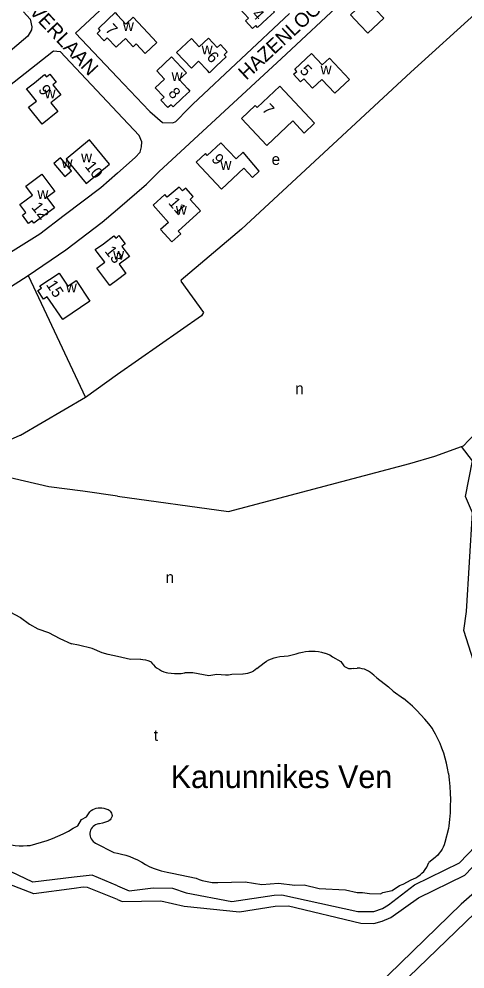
# Model space of a CAD drawing. Extents: x 162667 to 164645, y 379003 to 382150.
# Drawn here: x 163315.3 to 163472.3, y 380520.8 to 380855.2 of the extents above; entities that cross this region are included whole.
import ezdxf

# ---------------------------------------------------------------- set-up
doc = ezdxf.new("R2010")
doc.units = 0
for name, color, linetype in [('BLT_Basislijn', 7, 'Continuous'), ('BLT_Bebouwing', 7, 'Continuous'), ('BLT_Centroide', 7, 'Continuous'), ('BLT_Huisnummer', 7, 'Continuous'), ('BLT_Huisnummer_zonder_bebouwing', 7, 'Continuous'), ('BLT_Plantopo', 7, 'Continuous'), ('BLT_Straatnaam', 7, 'Continuous'), ('BLT_Vlakafsluiter', 7, 'Continuous'), ('BLT_Waternaam_spoorwegen', 7, 'Continuous')]:
    doc.layers.add(name, color=color, linetype=linetype)

msp = doc.modelspace()

# ---------------------------------------------------------------- linework, layer by layer
at = {"layer": 'BLT_Basislijn'}
for p, q in [((163350, 380864.07), (163335.18, 380850.2)), ((163350, 380834.62), (163335.18, 380850.2)), ((163398.99, 380626.64), (163401.59, 380628.63)), ((163432.88, 380626.55), (163434.27, 380626.72)), ((163466.41, 380570.27), (163465.11, 380565.42)), ((163342.26, 380565.17), (163348.72, 380561.84)), ((163348.72, 380561.84), (163350, 380561.62)), ((163461.73, 380560.12), (163459.57, 380558.3)), ((163369.23, 380554.58), (163377.64, 380552.84)), ((163385.35, 380551.28), (163394.97, 380551.54))]:
    msp.add_line(p, q, dxfattribs=at)
for points in [[(163350, 380788.32), (163360.21, 380797.03), (163364.58, 380801.42), (163407.73, 380841.29), (163452.95, 380883.66)], [(163316.97, 380857.73), (163319.27, 380855.1), (163319.9, 380852.44), (163319.79, 380851.39), (163318.47, 380849.12), (163306, 380838.76), (163300, 380835.09), (163290.93, 380828.25), (163274.52, 380817), (163266.96, 380812.7), (163247.68, 380802.87), (163237.79, 380799.15), (163223.84, 380794.79), (163214.81, 380792.52), (163189.26, 380787.99), (163120.29, 380780.66), (163106.85, 380779.26)], [(163476.99, 380858.05), (163453.23, 380836.51), (163393.67, 380781.19), (163372.38, 380763.25), (163372.32, 380762.87), (163380.22, 380751.88), (163379.53, 380750.7), (163350, 380730.09)], [(163374.92, 380823.57), (163376.53, 380825.21), (163410.48, 380857.11)], [(163309.76, 380830.07), (163327.51, 380843.94), (163329.78, 380843.71), (163350, 380822.33)], [(163361.41, 380822.68), (163361.16, 380822.9), (163350, 380834.62)], [(163361.41, 380822.68), (163365.85, 380818.81), (163369.48, 380818.62), (163370.57, 380819.11), (163374.92, 380823.57)], [(163350, 380800.95), (163356.24, 380806.46), (163357.98, 380808.34), (163358.5, 380810.18), (163358.59, 380811.97), (163357.66, 380814.23), (163350, 380822.33)], [(163350, 380800.95), (163344.12, 380795.75), (163331.24, 380785.98)], [(163318.6, 380764.96), (163331.78, 380773.96), (163344.55, 380783.66), (163350, 380788.32)], [(163331.24, 380785.98), (163322.71, 380779.5), (163300, 380765.38), (163276.75, 380752.34), (163240.51, 380738.28), (163227.71, 380734.23), (163217.72, 380731.45), (163195.56, 380726.76), (163175.34, 380723.56), (163137, 380719.89), (163136.43, 380719.86)], [(163116.28, 380665.57), (163112.77, 380707.3), (163114.27, 380709.01), (163147.61, 380711.21), (163185.6, 380714.88), (163208.39, 380718.9), (163230.08, 380724.48), (163246.33, 380729.8), (163260.42, 380735.06), (163271.22, 380739.44), (163282.17, 380744.37), (163282.98, 380744.48), (163295.56, 380751.32), (163300, 380754.05), (163310.75, 380759.91), (163318.6, 380764.96)], [(163471.08, 380704.78), (163471.73, 380705.01), (163473.49, 380706.8), (163495.57, 380729.86), (163497.7, 380732.5), (163497.7, 380733.94), (163498.73, 380735.38)], [(163350, 380730.09), (163338.76, 380722.04)], [(163338.76, 380722.04), (163315.86, 380708.61), (163315.6, 380708.61), (163270.98, 380688.76), (163215.44, 380670.68), (163189.52, 380666.35), (163189.4, 380665.27), (163190.4, 380654.55)], [(163350, 380550.07), (163354.16, 380548.33), (163362.54, 380549.45), (163369.36, 380549.29), (163374.13, 380547.66), (163390.23, 380544.59), (163405.07, 380546.82), (163407.85, 380546.9), (163434.55, 380541.09), (163440.19, 380541.09), (163443.23, 380542.09), (163445.38, 380543.39), (163454.46, 380550.52), (163470.38, 380558.16), (163492.8, 380581.71), (163492.6, 380583.06), (163487.12, 380592.11), (163471.8, 380640), (163472.77, 380646.68), (163474.89, 380681.45), (163472.48, 380687.1), (163474.87, 380699.68), (163471.08, 380704.78)], [(163350, 380687.29), (163389.11, 380681.92), (163452.87, 380698.81), (163461.7, 380701.34), (163471.08, 380704.78)], [(163337.81, 380688.96), (163325.86, 380690.6), (163305.09, 380695.32), (163300, 380691.92), (163298.34, 380690.69), (163277.61, 380687.22), (163273.78, 380684.45), (163262.57, 380670.81), (163250.14, 380658.76), (163248.22, 380657.17), (163245.33, 380655.39), (163241.42, 380653.81), (163237.29, 380652.8), (163230.63, 380652.8), (163216.29, 380655.6), (163208.55, 380655.35), (163199.05, 380653.68), (163190.4, 380654.55)], [(163350, 380687.29), (163337.81, 380688.96)], [(163293.24, 380656.03), (163297.66, 380653), (163306.77, 380649.87), (163310.32, 380647.45), (163315.87, 380644.5), (163318.99, 380642.16), (163322.02, 380640.51), (163325.75, 380639.3), (163329.73, 380637.21), (163333.84, 380635.33)], [(163336.25, 380634.77), (163333.84, 380635.33)], [(163350, 380630.8), (163346.69, 380631.5), (163344.63, 380632.16), (163341.06, 380633.66), (163336.25, 380634.77)], [(163412.86, 380631.75), (163413.94, 380632.1), (163415.04, 380632.37), (163416.16, 380632.57), (163417.29, 380632.68), (163418.43, 380632.72), (163419.56, 380632.67), (163420.69, 380632.55), (163421.81, 380632.35), (163422.91, 380632.06), (163423.09, 380632.01)], [(163358.05, 380629.93), (163354.61, 380629.83), (163350, 380630.8)], [(163358.05, 380629.93), (163358.95, 380629.83), (163359.84, 380629.66), (163360.71, 380629.4), (163361.56, 380629.08), (163361.77, 380628.98)], [(163401.59, 380628.63), (163402.43, 380629.17), (163403.3, 380629.64), (163404.21, 380630.04), (163405.15, 380630.37), (163406.11, 380630.62), (163407.14, 380630.8)], [(163407.14, 380630.8), (163408.6, 380630.92), (163410.05, 380631.12), (163411.48, 380631.4), (163412.86, 380631.75)], [(163423.09, 380632.01), (163424.65, 380631.4), (163425.69, 380630.71), (163428.55, 380629.05), (163429.67, 380627.59)], [(163361.77, 380628.98), (163362.33, 380628.3), (163362.64, 380627.85)], [(163362.64, 380627.85), (163363.29, 380627.24), (163363.99, 380626.69), (163364.73, 380626.21), (163365.52, 380625.8), (163366.34, 380625.46), (163367.18, 380625.19), (163367.67, 380625.07)], [(163398.99, 380626.64), (163398.43, 380626.14), (163397.81, 380625.71), (163397.15, 380625.35), (163396.46, 380625.06), (163395.74, 380624.84), (163395.01, 380624.7), (163394.26, 380624.64), (163394.05, 380624.64)], [(163432.88, 380626.55), (163432.38, 380626.47), (163431.88, 380626.47), (163431.38, 380626.54), (163430.89, 380626.7), (163430.44, 380626.93), (163430.04, 380627.22), (163429.67, 380627.59)], [(163440.16, 380624.21), (163439.59, 380624.76), (163438.97, 380625.25), (163438.3, 380625.68), (163437.59, 380626.04), (163436.85, 380626.33), (163436.08, 380626.54), (163435.29, 380626.67), (163434.5, 380626.72), (163434.27, 380626.72)], [(163367.67, 380625.07), (163368.85, 380624.91), (163370.04, 380624.83), (163371.24, 380624.82), (163372.43, 380624.9), (163373.61, 380625.05), (163373.74, 380625.07)], [(163394.05, 380624.64), (163390.2, 380624.47), (163389.08, 380624.29), (163388.04, 380624.29), (163385, 380624.47), (163382.14, 380624.03), (163376.47, 380625.07), (163373.74, 380625.07)], [(163440.16, 380624.21), (163441.2, 380623.34), (163445.36, 380620.13), (163447.01, 380618.66), (163450.57, 380616.04)], [(163460.78, 380605.48), (163459.5, 380607.15), (163458.15, 380608.77), (163456.75, 380610.34), (163455.29, 380611.85), (163453.77, 380613.31), (163452.19, 380614.71), (163450.57, 380616.04)], [(163466.41, 380589.7), (163466.12, 380591.5), (163465.74, 380593.29), (163465.29, 380595.06), (163464.76, 380596.8), (163464.15, 380598.53), (163463.48, 380600.22), (163462.72, 380601.89), (163461.9, 380603.52), (163461, 380605.11), (163460.78, 380605.48)], [(163334.72, 380553.11), (163320.16, 380551.45), (163307.28, 380557.55), (163305.1, 380558.88), (163300, 380562.84), (163297.94, 380564.21), (163288.54, 380573.13), (163284.56, 380575.04), (163279.04, 380576.24), (163272.77, 380576.16), (163254.76, 380572.01), (163245.21, 380573.08), (163230.54, 380572.26), (163206, 380566.17), (163203.03, 380566.34), (163201.9, 380567.65), (163201.02, 380572.1), (163197.65, 380574.4), (163196.24, 380592.59)], [(163466.41, 380589.7), (163466.71, 380587.39), (163466.92, 380585.09), (163467.06, 380582.77), (163467.12, 380580.45), (163467.09, 380578.13), (163466.99, 380575.81), (163466.8, 380573.5), (163466.54, 380571.2), (163466.41, 380570.27)], [(163334.4, 380570.36), (163336.1, 380571.22), (163337.38, 380573.46), (163339.09, 380574.45), (163340.25, 380576.17)], [(163340.25, 380576.17), (163340.76, 380576.59), (163341.32, 380576.93), (163341.92, 380577.21), (163342.55, 380577.41), (163343.19, 380577.53), (163343.85, 380577.57), (163344.51, 380577.54), (163345.16, 380577.42), (163345.85, 380577.21)], [(163345.85, 380577.21), (163346.28, 380577.12), (163346.7, 380576.97), (163347.08, 380576.73), (163347.42, 380576.44), (163347.69, 380576.09), (163347.9, 380575.7), (163348.04, 380575.27), (163348.1, 380574.83), (163348.1, 380574.6)], [(163350, 380545.3), (163351.7, 380544.62), (163365.24, 380544.87), (163373.43, 380542.91), (163392.97, 380540.93), (163405.46, 380543), (163410.14, 380543.03), (163435.57, 380537.02), (163440.19, 380536.86), (163443.09, 380537.66), (163446.18, 380538.93), (163455.85, 380545.87), (163472.21, 380553.84), (163494.74, 380577.45), (163495.06, 380577.41), (163495.42, 380576.47), (163495.26, 380574.14), (163494.2, 380572.29), (163476.51, 380548.65), (163470.94, 380543.65), (163436.84, 380510.41), (163350, 380439.86)], [(163346.8, 380572.87), (163345.79, 380572.49), (163344.76, 380572.2), (163343.71, 380571.98), (163343.33, 380571.92)], [(163348.1, 380574.6), (163347.93, 380574.14), (163347.68, 380573.72), (163347.37, 380573.34), (163347, 380573.01), (163346.8, 380572.87)], [(163334.79, 380549.19), (163320.6, 380547.31), (163304.35, 380553.49), (163300, 380557.3), (163297.21, 380559.33), (163287.04, 380568.67), (163282.96, 380570.67), (163276.02, 380572.1), (163269.1, 380571.69), (163253.58, 380567.87), (163245.13, 380568.27), (163229.01, 380567.07), (163227.19, 380566.68), (163208.45, 380561.85), (163207.02, 380561.02), (163204.63, 380558.84), (163202.88, 380555.36), (163202.59, 380554.19), (163206.63, 380532.65), (163206.87, 380502.27)], [(163319.28, 380564.37), (163321.28, 380564.86), (163323.26, 380565.44), (163325.21, 380566.08), (163327.14, 380566.8), (163329.04, 380567.6), (163330.9, 380568.47), (163332.73, 380569.41), (163334.4, 380570.36)], [(163343.33, 380571.92), (163342.81, 380571.8), (163342.31, 380571.61), (163341.85, 380571.35), (163341.43, 380571.02), (163341.06, 380570.63), (163340.75, 380570.19), (163340.52, 380569.71), (163340.36, 380569.2), (163340.27, 380568.67), (163340.27, 380568.14), (163340.35, 380567.61), (163340.5, 380567.09), (163340.73, 380566.61), (163341.03, 380566.17), (163341.39, 380565.77), (163341.8, 380565.44), (163342.26, 380565.17)], [(163304.37, 380567.15), (163305.67, 380566.52), (163306.99, 380565.96), (163308.34, 380565.48), (163309.72, 380565.07), (163311.12, 380564.74), (163312.54, 380564.49), (163313.97, 380564.32), (163315.4, 380564.22), (163316.84, 380564.21), (163318.27, 380564.28), (163319.28, 380564.37)], [(163465.11, 380565.42), (163464.88, 380564.59), (163464.58, 380563.78), (163464.2, 380563.01), (163463.75, 380562.27), (163463.23, 380561.58), (163462.65, 380560.94), (163462.02, 380560.36), (163461.73, 380560.12)], [(163350, 380561.62), (163351.45, 380561.29), (163352.89, 380560.89), (163354.3, 380560.4), (163355.68, 380559.85), (163357.03, 380559.22), (163358.35, 380558.52), (163358.57, 380558.39)], [(163358.57, 380558.39), (163359.86, 380557.64), (163361.18, 380556.96), (163362.54, 380556.35), (163363.94, 380555.81), (163365.33, 380555.36)], [(163453.31, 380552.24), (163454.15, 380552.56), (163454.95, 380552.96), (163455.72, 380553.43), (163456.45, 380553.96), (163457.12, 380554.56), (163457.74, 380555.21), (163458.29, 380555.92), (163458.79, 380556.67), (163459.21, 380557.47), (163459.57, 380558.3)], [(163350, 380550.07), (163341.03, 380553.83), (163334.72, 380553.11)], [(163365.33, 380555.36), (163367.43, 380554.9), (163369.23, 380554.58)], [(163377.64, 380552.84), (163378.71, 380552.39), (163379.82, 380552.01), (163380.95, 380551.71), (163382.1, 380551.49), (163383.26, 380551.34), (163384.43, 380551.28), (163385.35, 380551.28)], [(163350, 380545.3), (163339.4, 380549.53), (163337.97, 380549.61), (163334.79, 380549.19)], [(163394.97, 380551.54), (163400.79, 380550.59), (163406.66, 380551.07), (163412.4, 380550.33), (163415.66, 380550.48), (163420.98, 380549.2), (163430.25, 380548.68), (163434.33, 380547.73), (163436.15, 380547.81), (163438.66, 380547.38), (163442.49, 380547.3), (163443.32, 380547.81), (163446.64, 380548.48), (163449.2, 380550.29), (163450.45, 380550.76), (163453.31, 380552.24)], [(163475.56, 380470.67), (163465.84, 380482.85), (163461.65, 380487.01), (163453.35, 380494.42), (163442.61, 380501.41), (163438.79, 380503.48), (163438.37, 380504.04), (163449.15, 380514.82), (163482.41, 380546.9)]]:
    msp.add_lwpolyline(points, dxfattribs=at)
at = {"layer": 'BLT_Bebouwing'}
for points in [[(163393.53, 380864.81), (163398.66, 380869.71), (163403.91, 380864.21), (163401.38, 380861.79), (163404.55, 380858.47), (163405.26, 380857.75), (163402.66, 380855.34), (163399.31, 380852.22), (163398.63, 380852.95), (163397.53, 380851.9), (163395.04, 380854.5), (163396.14, 380855.54), (163393.02, 380858.81), (163396.28, 380861.92)], [(163370.8, 380843.45), (163375.98, 380848.3), (163378.7, 380845.39), (163382, 380848.47), (163385.08, 380845.18), (163386.18, 380846.21), (163388.64, 380843.58), (163387.54, 380842.55), (163388.21, 380841.84), (163384.86, 380838.67), (163382.31, 380836.25), (163381.62, 380837.01), (163378.55, 380840.3), (163375.99, 380837.9)], [(163363.28, 380830.96), (163366.58, 380834.05), (163363.85, 380836.97), (163369.04, 380841.84), (163374.25, 380836.27), (163371.69, 380833.87), (163374.77, 380830.59), (163375.49, 380829.84), (163372.91, 380827.46), (163369.53, 380824.3), (163368.86, 380825.04), (163367.75, 380824), (163365.29, 380826.62), (163366.4, 380827.65)], [(163418.26, 380843.07), (163422.03, 380839.04), (163424.57, 380841.44), (163431.65, 380833.91), (163426.49, 380829.05), (163421.89, 380833.93), (163418.61, 380830.84), (163415.52, 380834.12), (163414.43, 380833.1), (163411.95, 380835.73), (163413.05, 380836.77), (163412.36, 380837.5)], [(163317.99, 380830.59), (163320.78, 380832.72), (163324.37, 380835.64), (163325, 380834.86), (163326.18, 380835.83), (163328.43, 380833.01), (163327.25, 380832.07), (163330.07, 380828.54), (163326.54, 380825.72), (163329.03, 380822.59), (163323.48, 380818.16), (163318.73, 380824.11), (163321.47, 380826.29), (163318.65, 380829.82)], [(163340.1, 380812.61), (163331.94, 380805.84), (163339.02, 380797.33), (163347.17, 380804.1)], [(163394.19, 380808.35), (163391.74, 380806.02), (163386.35, 380811.67), (163381.6, 380807.19), (163380.93, 380807.9), (163377.66, 380804.8), (163386.59, 380795.33), (163394.4, 380802.7), (163397.47, 380799.45), (163399.83, 380801.63)], [(163330, 380806.32), (163327.64, 380804.38), (163331.46, 380799.75), (163333.82, 380801.7)], [(163317.72, 380796.37), (163323.43, 380800.6), (163327.96, 380794.47), (163325.15, 380792.38), (163327.86, 380788.77), (163320.53, 380783.31), (163319.93, 380784.11), (163318.7, 380783.24), (163316.55, 380786.14), (163317.76, 380787.04), (163315.67, 380789.86), (163320.1, 380793.14)], [(163329.42, 380765.78), (163332.49, 380761.22), (163335.4, 380763.18), (163340.3, 380755.9), (163330.71, 380749.43), (163325.27, 380757.42), (163324, 380756.58), (163322.02, 380759.59), (163323.26, 380760.41), (163322.72, 380761.25)]]:
    msp.add_lwpolyline(points, close=True, dxfattribs=at)
for points in [[(163441.04, 380858.36), (163443.74, 380855.49), (163438.1, 380850.19), (163435.4, 380853.06), (163431.97, 380856.71), (163437.61, 380862.01), (163441.04, 380858.36)], [(163350, 380845.71), (163349.51, 380845.25), (163346.42, 380848.53), (163345.32, 380847.49), (163342.85, 380850.11), (163343.95, 380851.14), (163343.27, 380851.86), (163346.63, 380855.02), (163349.2, 380857.43), (163349.83, 380856.7), (163350, 380856.52)], [(163350, 380856.52), (163352.92, 380853.43), (163355.47, 380855.83), (163360.68, 380850.31), (163363.88, 380846.92), (163359.74, 380843.05), (163356.58, 380846.44), (163355.53, 380845.44), (163352.78, 380848.37), (163350, 380845.71)], [(163371.64, 380796.05), (163367.5, 380792.45), (163366.62, 380793.42), (163362.49, 380789.68), (163367.99, 380783.61), (163365.18, 380781.06), (163369.1, 380776.74), (163372.23, 380779.58), (163371.32, 380780.58), (163379.19, 380787.72)], [(163379.19, 380787.72), (163375.56, 380791.71), (163376.67, 380792.71), (163373.99, 380795.67), (163372.87, 380794.68), (163371.64, 380796.05)], [(163350, 380763.44), (163347.31, 380761.42), (163342.75, 380767.49), (163345.54, 380769.59), (163342.85, 380773.18), (163342.2, 380774.02), (163345.04, 380776.11), (163348.76, 380778.88), (163349.36, 380778.08), (163350, 380778.56)], [(163350, 380778.56), (163350.52, 380778.95), (163352.68, 380776.07), (163351.48, 380775.17), (163354.18, 380771.56), (163350.58, 380768.86), (163352.97, 380765.67), (163350, 380763.44)]]:
    msp.add_lwpolyline(points, dxfattribs=at)
at = {"layer": 'BLT_Plantopo'}
msp.add_lwpolyline([(163393.59, 380820.17), (163398.45, 380824.74), (163399.13, 380824.01), (163407.11, 380831.5), (163419.3, 380818.51), (163415.64, 380815.07), (163411.66, 380819.31), (163402.49, 380810.7)], close=True, dxfattribs=at)
at = {"layer": 'BLT_Vlakafsluiter'}
msp.add_line((163318.6, 380764.96), (163338.76, 380722.04), dxfattribs=at)

# ---------------------------------------------------------------- texts
at = {"layer": 'BLT_Centroide'}
for s, p in [('w', (163351.91, 380850.97)), ('w', (163379.61, 380842.75)), ('w', (163421.45, 380835.68)), ('w', (163369.03, 380833.34)), ('w', (163324.36, 380827.25)), ('w', (163337.19, 380804.77)), ('e', (163404.23, 380803.84)), ('w', (163330.34, 380802.76)), ('w', (163386.22, 380802.09)), ('w', (163321.81, 380791.84)), ('w', (163370.53, 380786.3)), ('w', (163348.47, 380770.47)), ('w', (163331.84, 380759)), ('n', (163412.52, 380723.14)), ('n', (163366.93, 380656.71)), ('t', (163362.78, 380601.14))]:
    msp.add_text(s, height=4, dxfattribs=at).set_placement(p)
at = {"layer": 'BLT_Huisnummer'}
for s, rotation, p in [('4', 312.442, (163397.03, 380856.6)), ('7', 313.5894, (163345.47, 380851.24)), ('6', 312.442, (163381.12, 380841.55)), ('9', 305.1207, (163321.95, 380830.32)), ('8', 312.442, (163367.6, 380828.9)), ('9', 308.5838, (163382.83, 380805.81)), ('10', 308.5846, (163338.33, 380803.26)), ('12', 308.5846, (163319.5, 380788.86)), ('11', 310.5838, (163367.66, 380790.41)), ('13', 308.5838, (163345.3, 380773.41)), ('15', 303.5576, (163324.72, 380761.71))]:
    msp.add_text(s, height=4, rotation=rotation, dxfattribs=at).set_placement(p)
at = {"layer": 'BLT_Huisnummer_zonder_bebouwing'}
for s, p in [('5', (163413.85, 380836.88)), ('7', (163400.6, 380823.13))]:
    msp.add_text(s, height=4, rotation=313.1606, dxfattribs=at).set_placement(p)
at = {"layer": 'BLT_Straatnaam'}
for s, rotation, p in [('EVERLAAN', 313.187, (163315.63, 380860.88)), ('HAZENLOOP', 42.7278, (163395.3, 380833.44))]:
    msp.add_text(s, height=5, rotation=rotation, dxfattribs=at).set_placement(p)
at = {"layer": 'BLT_Waternaam_spoorwegen'}
msp.add_text('Kanunnikes Ven', height=8, dxfattribs=at).set_placement((163368.73, 380584.53))

doc.saveas('drawing.dxf')
